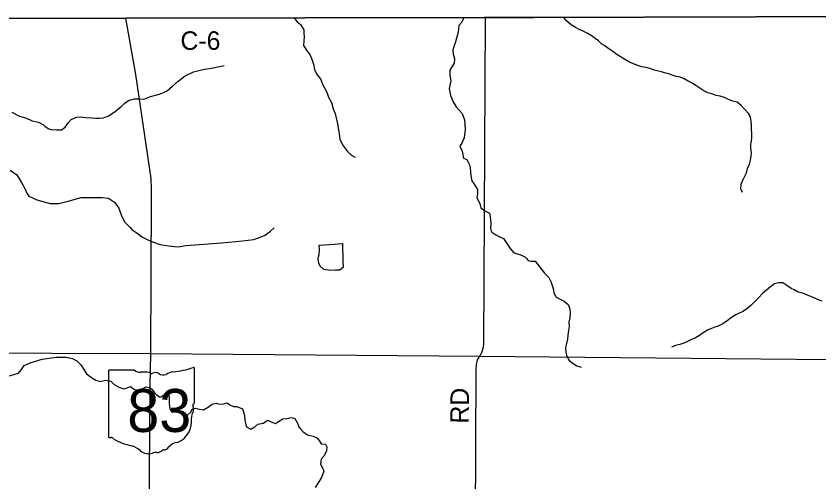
# Model space of a CAD drawing. Extents: x 1985906 to 2277390, y 930619 to 1324581.
# Drawn here: x 2097777 to 2110785, y 1158463 to 1166008 of the extents above; entities that cross this region are included whole.
import ezdxf

# ---------------------------------------------------------------- set-up
doc = ezdxf.new("R2010")
doc.units = 0
for name, color, linetype in [('GM_X_Adjacent_County', 7, 'Continuous'), ('GM_X_County', 7, 'Continuous'), ('GM_X_County_Road', 7, 'Continuous'), ('GM_X_County_Road_Text', 7, 'Continuous'), ('GM_X_Minor_River', 7, 'Continuous'), ('GM_X_State_Location', 7, 'Continuous'), ('GM_X_State_Route', 7, 'Continuous'), ('GM_X_State_Shield', 7, 'Continuous'), ('GM_X_Township', 7, 'Continuous')]:
    doc.layers.add(name, color=color, linetype=linetype)

msp = doc.modelspace()

# ---------------------------------------------------------------- linework, layer by layer
at = {"layer": 'GM_X_Adjacent_County'}
msp.add_lwpolyline([(2113358, 1166008), (2106159, 1165987), (2105360, 1165986), (2099554, 1165974), (2091388, 1165958), (2088816, 1165953), (2086130, 1165948), (2086087, 1161432), (2086019, 1154363), (2086010, 1153403), (2085923, 1149181), (2085904, 1148231), (2085903, 1148166), (2085793, 1142829), (2081417, 1142846), (2072419, 1142880), (2061930, 1142920), (2059427, 1142930), (2059330, 1135139), (2059259, 1129509), (2059186, 1123686), (2059120, 1118390)], dxfattribs=at)
at = {"layer": 'GM_X_County'}
msp.add_lwpolyline([(2113358, 1166008), (2106159, 1165987), (2105360, 1165986), (2099554, 1165974), (2091388, 1165958), (2088816, 1165953), (2086130, 1165948), (2086087, 1161432), (2086019, 1154363), (2086010, 1153403), (2085923, 1149181), (2085904, 1148231), (2085903, 1148166), (2085793, 1142829), (2081417, 1142846), (2072419, 1142880), (2061930, 1142920), (2059427, 1142930), (2059330, 1135139), (2059259, 1129509), (2059186, 1123686), (2059120, 1118390)], dxfattribs=at)
at = {"layer": 'GM_X_County_Road'}
for points in [[(2099554, 1165974), (2102457, 1165980)], [(2102457, 1165980), (2105360, 1165986)], [(2105222, 1157827), (2105233, 1160281), (2105237, 1160364), (2105253, 1160442), (2105292, 1160501), (2105321, 1160560), (2105351, 1160644), (2105357, 1160701), (2105384, 1165967), (2105382, 1165974), (2105360, 1165986)], [(2091471, 1160575), (2095137, 1160558), (2099958, 1160542)], [(2099958, 1160542), (2105292, 1160501), (2113263, 1160423)]]:
    msp.add_lwpolyline(points, dxfattribs=at)
at = {"layer": 'GM_X_Minor_River'}
for points in [[(2102280, 1165982), (2102329, 1165915), (2102384, 1165871), (2102437, 1165784), (2102438, 1165732), (2102443, 1165669), (2102438, 1165609), (2102435, 1165529), (2102484, 1165457), (2102541, 1165374), (2102577, 1165292), (2102598, 1165228), (2102613, 1165140), (2102650, 1165062), (2102707, 1164993), (2102743, 1164907), (2102811, 1164773), (2102840, 1164696), (2102888, 1164606), (2102915, 1164506), (2102948, 1164428), (2102987, 1164264), (2103000, 1164162), (2103011, 1164104), (2103023, 1164016), (2103066, 1163922), (2103146, 1163815), (2103209, 1163753), (2103272, 1163722)], [(2105033, 1165987), (2105000, 1165911), (2104951, 1165854), (2104942, 1165746), (2104898, 1165592), (2104875, 1165524), (2104856, 1165463), (2104857, 1165391), (2104880, 1165315), (2104873, 1165245), (2104830, 1165174), (2104805, 1165130), (2104806, 1165049), (2104819, 1164959), (2104793, 1164834), (2104815, 1164720), (2104861, 1164619), (2104908, 1164539), (2105004, 1164428), (2105041, 1164328), (2105052, 1164170), (2105036, 1164037), (2105001, 1163950), (2104967, 1163900), (2105003, 1163820), (2105016, 1163758), (2105026, 1163704), (2105083, 1163683), (2105126, 1163601), (2105135, 1163557), (2105138, 1163479), (2105143, 1163421), (2105160, 1163341), (2105197, 1163283), (2105252, 1163201), (2105253, 1163127), (2105240, 1163063), (2105290, 1162971), (2105307, 1162903), (2105374, 1162856), (2105446, 1162817), (2105459, 1162759), (2105467, 1162649), (2105466, 1162582), (2105471, 1162542), (2105483, 1162510), (2105550, 1162467), (2105603, 1162436), (2105677, 1162403), (2105730, 1162327), (2105780, 1162246), (2105843, 1162174), (2105938, 1162145), (2106018, 1162110), (2106049, 1162079), (2106073, 1162051), (2106118, 1162039), (2106185, 1162037)], [(2109549, 1163149), (2109519, 1163211), (2109527, 1163286), (2109550, 1163348), (2109582, 1163416), (2109610, 1163469), (2109626, 1163537), (2109661, 1163607), (2109679, 1163674), (2109687, 1163738), (2109691, 1163792), (2109684, 1163862), (2109684, 1163931), (2109690, 1163981), (2109696, 1164041), (2109697, 1164105), (2109693, 1164174), (2109691, 1164238), (2109686, 1164308), (2109674, 1164370), (2109642, 1164432), (2109583, 1164494), (2109523, 1164557), (2109460, 1164611), (2109392, 1164630), (2109320, 1164656), (2109255, 1164688), (2109185, 1164710), (2109119, 1164724), (2109050, 1164750), (2108986, 1164766), (2108920, 1164799), (2108855, 1164839), (2108791, 1164883), (2108730, 1164923), (2108664, 1164955), (2108602, 1164989), (2108535, 1165017), (2108471, 1165029), (2108421, 1165047), (2108353, 1165073), (2108284, 1165090), (2108234, 1165102), (2108184, 1165116), (2108117, 1165132), (2108045, 1165156), (2107979, 1165174), (2107915, 1165188), (2107850, 1165209), (2107778, 1165233), (2107706, 1165269), (2107639, 1165305), (2107579, 1165341), (2107512, 1165383), (2107444, 1165433), (2107379, 1165479), (2107317, 1165525), (2107265, 1165551), (2107216, 1165609), (2107160, 1165643), (2107094, 1165695), (2107031, 1165731), (2106967, 1165761), (2106903, 1165789), (2106840, 1165825), (2106770, 1165868), (2106703, 1165924), (2106649, 1165991)], [(2097706, 1164451), (2097822, 1164391), (2097922, 1164358), (2097995, 1164335), (2098039, 1164313), (2098140, 1164288), (2098219, 1164245), (2098245, 1164224), (2098298, 1164188), (2098342, 1164173), (2098430, 1164166), (2098513, 1164163), (2098574, 1164206), (2098625, 1164285), (2098667, 1164334), (2098754, 1164373), (2098822, 1164374), (2098907, 1164363), (2098997, 1164358), (2099067, 1164353), (2099124, 1164352), (2099196, 1164357), (2099277, 1164390), (2099383, 1164464), (2099480, 1164545), (2099537, 1164598), (2099597, 1164639), (2099688, 1164665), (2099767, 1164666), (2099847, 1164661), (2099957, 1164704), (2100078, 1164740), (2100156, 1164765), (2100228, 1164800), (2100309, 1164870), (2100406, 1164955), (2100515, 1165039), (2100654, 1165107), (2100802, 1165143), (2100968, 1165172), (2101150, 1165206)], [(2097682, 1163512), (2097787, 1163437), (2097866, 1163310), (2097925, 1163204), (2097950, 1163142), (2097985, 1163092), (2098112, 1163032), (2098332, 1162971), (2098470, 1162971), (2098620, 1163011), (2098830, 1163070), (2098980, 1163068), (2099100, 1163072), (2099172, 1163071), (2099275, 1163058), (2099370, 1162995), (2099442, 1162894), (2099484, 1162774), (2099541, 1162672), (2099619, 1162587), (2099655, 1162549), (2099738, 1162490), (2099828, 1162425), (2099900, 1162388), (2099989, 1162353), (2100110, 1162309), (2100249, 1162285), (2100401, 1162273), (2100525, 1162290), (2101104, 1162336), (2101447, 1162369), (2101631, 1162390), (2101804, 1162454), (2101902, 1162522), (2101959, 1162579)], [(2102931, 1162310), (2102685, 1162292), (2102688, 1162226), (2102683, 1162139), (2102666, 1162079), (2102677, 1162007), (2102704, 1161955), (2102757, 1161909), (2102877, 1161893), (2102946, 1161896), (2103022, 1161897), (2103081, 1161946), (2103078, 1162030), (2103070, 1162323)], [(2103060, 1162319), (2102931, 1162310)], [(2106185, 1162038), (2106341, 1161844), (2106407, 1161773), (2106440, 1161709), (2106456, 1161659), (2106480, 1161593), (2106489, 1161525), (2106527, 1161457), (2106660, 1161391), (2106720, 1161335), (2106747, 1161267), (2106753, 1161192), (2106747, 1161118), (2106732, 1161048), (2106736, 1160978), (2106730, 1160913), (2106717, 1160841), (2106711, 1160773), (2106695, 1160706), (2106681, 1160638), (2106684, 1160564), (2106702, 1160494), (2106738, 1160430), (2106801, 1160380), (2106861, 1160344), (2106932, 1160320)], [(2106234, 1161956), (2106234, 1161956)], [(2110837, 1161389), (2110773, 1161411), (2110707, 1161447), (2110636, 1161474), (2110562, 1161504), (2110502, 1161524), (2110448, 1161538), (2110383, 1161572), (2110333, 1161596), (2110266, 1161644), (2110198, 1161686), (2110130, 1161690), (2110066, 1161669), (2109998, 1161625), (2109934, 1161566), (2109870, 1161512), (2109812, 1161452), (2109746, 1161383), (2109684, 1161319), (2109616, 1161266), (2109548, 1161220), (2109492, 1161198), (2109436, 1161169), (2109368, 1161127), (2109296, 1161070), (2109226, 1161026), (2109154, 1160986), (2109100, 1160971), (2109046, 1160949), (2108980, 1160923), (2108912, 1160878), (2108848, 1160834), (2108785, 1160798), (2108719, 1160769), (2108653, 1160735), (2108597, 1160711), (2108529, 1160690), (2108461, 1160672), (2108395, 1160646)], [(2097665, 1160179), (2097815, 1160223), (2097866, 1160286), (2097909, 1160347), (2098003, 1160390), (2098202, 1160449), (2098429, 1160482), (2098583, 1160486), (2098689, 1160464), (2098764, 1160424), (2098825, 1160361), (2098875, 1160284), (2098920, 1160214), (2099015, 1160141), (2099068, 1160112), (2099140, 1160091), (2099224, 1160112), (2099310, 1160097), (2099365, 1160041), (2099442, 1159998), (2099525, 1159971), (2099559, 1159984), (2099631, 1160009), (2099695, 1159962), (2099778, 1159947), (2099830, 1159974), (2099877, 1160002), (2099938, 1159993), (2099970, 1159969), (2099988, 1159950), (2100025, 1159898), (2100052, 1159872), (2100112, 1159835), (2100160, 1159860), (2100218, 1159889), (2100255, 1159851), (2100258, 1159781), (2100256, 1159735), (2100265, 1159689), (2100268, 1159642), (2100308, 1159595), (2100409, 1159602), (2100451, 1159575), (2100501, 1159557), (2100560, 1159548), (2100607, 1159593), (2100629, 1159641), (2100687, 1159656), (2100719, 1159645), (2100813, 1159632), (2100905, 1159683), (2100948, 1159724), (2101020, 1159739), (2101052, 1159725), (2101123, 1159720), (2101199, 1159743), (2101241, 1159712), (2101298, 1159683), (2101354, 1159683), (2101443, 1159648), (2101455, 1159614), (2101476, 1159539), (2101485, 1159462), (2101501, 1159386), (2101511, 1159356), (2101582, 1159317), (2101647, 1159354), (2101693, 1159399), (2101779, 1159416), (2101854, 1159461), (2101923, 1159430), (2101982, 1159407), (2102031, 1159440), (2102099, 1159483), (2102175, 1159488), (2102235, 1159505), (2102295, 1159490), (2102338, 1159416), (2102353, 1159364), (2102378, 1159328)], [(2102378, 1159328), (2102421, 1159281), (2102498, 1159225), (2102588, 1159205), (2102651, 1159179), (2102689, 1159132), (2102722, 1159082), (2102724, 1159080), (2102789, 1159075), (2102813, 1159029), (2102804, 1158967), (2102767, 1158884), (2102718, 1158833), (2102707, 1158753), (2102736, 1158701), (2102765, 1158637), (2102724, 1158534), (2102622, 1158370)]]:
    msp.add_lwpolyline(points, dxfattribs=at)
at = {"layer": 'GM_X_State_Route'}
msp.add_lwpolyline([(2099910, 1156247), (2099933, 1157880), (2099952, 1160018), (2099958, 1160542), (2099966, 1161803), (2099973, 1163059), (2099973, 1163207), (2099964, 1163377), (2099715, 1165059), (2099554, 1165974)], dxfattribs=at)
at = {"layer": 'GM_X_State_Shield'}
for p, q in [((2099274, 1160254), (2099274, 1159198)), ((2099695, 1160273), (2099288, 1160273)), ((2100666, 1159746), (2100666, 1160299)), ((2100666, 1159746), (2100666, 1159746))]:
    msp.add_line(p, q, dxfattribs=at)
for centre, radius, start, end in [((2099290, 1160257), 16.1, 98.1301, 188.1301), ((2099792, 1160395), 156, 231.6195, 271.1119), ((2099844, 1159679), 562, 80.4867, 94.9883), ((2099972, 1160262), 45.1, 219.7921, 297.1024), ((2100038, 1160140), 93.8, 54.4667, 119.1411), ((2100359, 1159950), 297, 97.3462, 120.7689), ((2100170, 1161713), 1476, 275.8445, 288.9065), ((2100651, 1160301), 15.5, 351.8621, 97.738), ((2100159, 1160308), 113, 233.8562, 294.8282), ((2100663, 1159706), 24, 107.944, 210.337), ((2100650, 1159744), 16.6, 289.6038, 7.7341), ((2100722, 1159515), 105, 136.8065, 186.9296), ((2100510, 1159636), 144, 340.033, 23.6496), ((2100253, 1159444), 369, 292.3089, 8.9858), ((2099290, 1159196), 16.3, 171.9584, 258.3066), ((2099293, 1159304), 124, 267.339, 280.6039), ((2099318, 1159137), 44.8, 29.7484, 93.2717), ((2099883, 1160086), 1066, 240.4129, 257.1985), ((2100409, 1158901), 202, 94.4031, 142.5768), ((2099565, 1158723), 334, 47.1842, 75.836), ((2099926, 1159132), 212, 230.7004, 286.2918), ((2100048, 1158766), 174, 85.6951, 111.2099), ((2100064, 1159053), 113, 268.777, 315.5493), ((2100166, 1158950), 31.8, 65.7517, 132.6484), ((2100152, 1159095), 119, 282.8732, 323.2771)]:
    msp.add_arc(centre, radius, start, end, dxfattribs=at)
at = {"layer": 'GM_X_Township'}
msp.add_lwpolyline([(2113092, 1142777), (2105809, 1142742), (2105186, 1142765), (2099759, 1142765), (2094059, 1142740), (2091371, 1142782), (2085793, 1142829), (2085903, 1148166), (2085904, 1148231), (2085923, 1149181), (2086010, 1153403), (2086019, 1154363), (2086087, 1161432), (2086130, 1165948), (2088816, 1165953), (2091388, 1165958), (2099554, 1165974), (2105360, 1165986), (2106159, 1165987), (2113358, 1166008)], dxfattribs=at)

# ---------------------------------------------------------------- texts
at = {"layer": 'GM_X_County_Road_Text'}
for s, rotation, p in [('C-6', 0.1123, (2100441, 1165460)), ('RD', 89.5054, (2105111, 1159407))]:
    msp.add_text(s, height=300, rotation=rotation, dxfattribs=at).set_placement(p)
at = {"layer": 'GM_X_State_Location'}
msp.add_text('83', height=1, rotation=0, dxfattribs=at).set_placement((2099703, 1159583))
for s in ['s', 'r']:
    msp.add_text(s, height=1, dxfattribs=at).set_placement((2099954, 1159656))
at = {"layer": 'GM_X_State_Shield'}
msp.add_text('83', height=696.1, dxfattribs=at).set_placement((2099579, 1159272))

doc.saveas('drawing.dxf')
